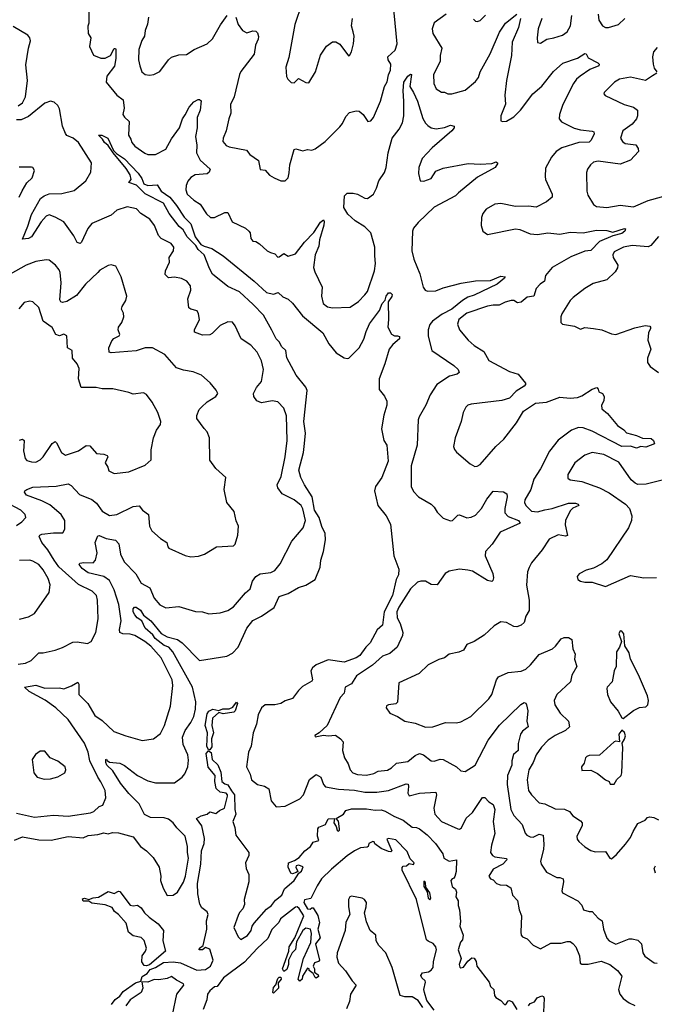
# Model space of a CAD drawing. Extents: x 1690054 to 1842981, y 782881 to 914114.
# Tile 671 of 693: x 1821306 to 1825606, y 882806 to 889477. Entities that reach past the tile are written whole.
import ezdxf

# ---------------------------------------------------------------- set-up
doc = ezdxf.new("R2010")
doc.units = 0

msp = doc.modelspace()

# ---------------------------------------------------------------- linework, layer by layer
at = {"layer": '0CON10XD'}
for points in [[(1821772.3, 889607.7), (1821773.3, 889455), (1821767.3, 889432.7), (1821770.5, 889385), (1821786.7, 889355), (1821779.2, 889295), (1821805, 889236.2), (1821855, 889216.7), (1821885, 889216.4), (1821920.6, 889235), (1821945, 889282), (1821955, 889283.3), (1821957.6, 889277.6), (1821958, 889215), (1821947.8, 889162.2), (1821896.7, 889095), (1821891.1, 889055), (1821965, 888965.6), (1822006.9, 888935), (1822013, 888877), (1822005.4, 888835), (1822015, 888816.9), (1822046.7, 888786.8), (1822042.2, 888695), (1822058.8, 888668.8), (1822065, 888644.2), (1822085, 888620.6), (1822152.8, 888572.8), (1822175, 888564.2), (1822225.8, 888564.2), (1822295, 888600.6), (1822335, 888670), (1822388.2, 888745), (1822409.5, 888805), (1822427.9, 888832.1), (1822455, 888884.2), (1822485, 888921.2), (1822515, 888936.7), (1822525, 888936.7), (1822535, 888927.5), (1822528.6, 888865), (1822509.4, 888815), (1822508.2, 888745), (1822496.2, 888685), (1822506.9, 888626.9), (1822503.2, 888575), (1822529.1, 888525), (1822596.2, 888465), (1822590, 888445), (1822576.1, 888433.9), (1822494.7, 888425.3), (1822465, 888407.5), (1822445, 888382.9), (1822433.3, 888355), (1822431.5, 888325), (1822440.4, 888295), (1822485, 888254.3), (1822528.3, 888228.3), (1822571.6, 888161.6), (1822598.2, 888138.2), (1822625, 888136.1), (1822695, 888170), (1822715, 888172), (1822745, 888108), (1822835, 888064.2), (1822858, 888045), (1822866.4, 888033.6), (1822872, 887995), (1822885, 887976.7), (1822905, 887973.8), (1822929.7, 887959.7), (1822982.1, 887912.1), (1823005, 887900.8), (1823035, 887890.8), (1823055, 887868.8), (1823065, 887870), (1823095, 887894), (1823125, 887874.2), (1823175, 887891.1), (1823235, 887969.1), (1823298.8, 888035), (1823345, 888104.4), (1823365, 888121.2), (1823369.5, 888109.5), (1823366.2, 888085), (1823337.5, 887985), (1823333.2, 887943.2), (1823307.3, 887885), (1823297.3, 887797.3), (1823305, 887769.2), (1823355.7, 887665), (1823351.5, 887605), (1823363.1, 887555), (1823392.6, 887532.6), (1823425, 887524.5), (1823545, 887529.2), (1823601.3, 887568.7), (1823645, 887613.1), (1823661.5, 887635), (1823710.9, 887775), (1823716.7, 887825), (1823712.6, 887877.4)], [(1822770, 889495), (1822785.6, 889445), (1822815, 889404), (1822845, 889389.2), (1822885, 889402.5), (1822905, 889398.6), (1822917.5, 889387.5), (1822922.9, 889362.9), (1822921.8, 889345), (1822904.1, 889305), (1822895, 889244.2), (1822804.6, 889125.4), (1822795.5, 889105), (1822758.5, 888955), (1822735, 888902.5), (1822736.9, 888845), (1822721.9, 888805), (1822705.7, 888725), (1822684.2, 888675), (1822683.2, 888653.2), (1822703.8, 888625), (1822725.6, 888615.6), (1822842.7, 888592.7), (1822865.7, 888565), (1822925, 888523.8), (1822935, 888463.3), (1822968, 888458), (1822997.5, 888425), (1823030, 888405), (1823075, 888386.2), (1823105, 888386.2), (1823124.2, 888405.8), (1823130.6, 888439.4), (1823137.1, 888495), (1823165, 888598.8), (1823178, 888602), (1823225, 888588.6), (1823255, 888597.5), (1823285, 888594), (1823307.6, 888602.4), (1823375, 888652.5), (1823475, 888752), (1823494.2, 888775), (1823515, 888821.2), (1823541.7, 888848.3), (1823585, 888860), (1823605, 888858), (1823633.8, 888835), (1823665, 888787.5), (1823685, 888792.5), (1823703.3, 888815), (1823750, 888925), (1823777.5, 889025), (1823795, 889056.2), (1823805.3, 889104.7), (1823818.8, 889135), (1823820, 889175), (1823802.3, 889205), (1823800.4, 889225), (1823850, 889270), (1823863.1, 889315), (1823836.7, 889595)], [(1823218, 889585), (1823170.8, 889445), (1823129.7, 889220.3), (1823110, 889155), (1823113.6, 889093.6), (1823123.6, 889073.6), (1823145, 889052.5), (1823165, 889050), (1823195, 889080), (1823245, 889052.5), (1823265, 889050), (1823309.2, 889125), (1823345, 889236.7), (1823385, 889297.5), (1823425, 889327.5), (1823447, 889327), (1823475, 889312.5), (1823533.6, 889233.6), (1823540, 889235), (1823555, 889260), (1823568, 889315), (1823571.2, 889365), (1823566, 889396), (1823553.3, 889435), (1823561.2, 889485)], [(1822179.2, 889495), (1822172.8, 889447.2), (1822155.4, 889405), (1822151.1, 889365), (1822133.7, 889336.3), (1822112.9, 889275), (1822110.9, 889205), (1822120, 889165), (1822133.5, 889123.5), (1822155.6, 889105.6), (1822185, 889100.5), (1822214.5, 889105.5), (1822255, 889127.5), (1822313.3, 889205), (1822335, 889222.5), (1822385, 889240), (1822435, 889242), (1822488.8, 889275), (1822575, 889314.2), (1822612.2, 889347.8), (1822666.4, 889443.6), (1822711.9, 889505)], [(1824195.4, 889515), (1824114.7, 889455.3), (1824100.8, 889415), (1824105.8, 889384.2), (1824166.3, 889283.7), (1824156, 889235), (1824155.7, 889195), (1824110.9, 889105), (1824112.5, 889045), (1824128.3, 889008.3), (1824165, 888986.2), (1824185, 888986), (1824205.9, 888975.9), (1824235, 888975.8), (1824325, 888999.2), (1824395, 889059.2), (1824414.4, 889085), (1824427.1, 889125), (1824494.6, 889245), (1824558, 889392), (1824598.1, 889455), (1824675, 889515.7)], [(1824381.2, 889481.2), (1824395, 889466.7), (1824405, 889466.2), (1824425, 889472), (1824462.6, 889507.4)], [(1824844.5, 889485), (1824820, 889415), (1824811.2, 889355), (1824815, 889322.5), (1824835, 889317.5), (1824876.7, 889345), (1824924.4, 889355.6), (1824985, 889372.5), (1825015, 889395.8), (1825037.8, 889435), (1825046.5, 889505)], [(1825226.4, 889515), (1825231.1, 889475), (1825255.4, 889435.4), (1825275, 889425.6), (1825295.5, 889424.5), (1825364, 889445), (1825406.9, 889485)], [(1821295, 888894.4), (1821325, 888914.4), (1821344.6, 888955), (1821357.6, 889065), (1821347.8, 889172.2), (1821364.5, 889285.5), (1821377.8, 889335), (1821373.6, 889355), (1821361.8, 889371.8), (1821262.2, 889432.2)], [(1824698.5, 889485), (1824685.6, 889424.4), (1824643.1, 889325), (1824637.6, 889235), (1824603.7, 889066.3), (1824593.6, 888965), (1824597.1, 888905), (1824566, 888825), (1824565, 888792.5), (1824577, 888787), (1824605, 888788.8), (1824655, 888820), (1824700, 888865), (1824781.9, 888975), (1824843.5, 889026.5), (1824923.8, 889126.2), (1824987, 889183), (1825085, 889216.9), (1825135, 889248.8), (1825145, 889246.7), (1825158.6, 889218.6), (1825224, 889185), (1825232, 889175), (1825230, 889165), (1825170.2, 889139.8), (1825104.4, 889095), (1825078.9, 889075), (1825057.8, 889045), (1824987.1, 888902.9), (1824963.6, 888835), (1824960.6, 888805), (1824976.2, 888785), (1825062.7, 888742.7), (1825105, 888730.7), (1825185, 888722.5), (1825197, 888717), (1825198.1, 888705), (1825179.3, 888660.7), (1825165, 888647.8), (1825095, 888644.2), (1824980.5, 888609.5), (1824940.6, 888585), (1824909.4, 888545), (1824869.7, 888470.3), (1824865.7, 888415), (1824868.6, 888395), (1824912.9, 888295), (1824913.8, 888275), (1824875, 888244), (1824805, 888206.2), (1824753.9, 888213.9), (1824665, 888212), (1824565, 888232), (1824525, 888228), (1824465.8, 888194.2), (1824443.8, 888165), (1824434, 888136), (1824432.3, 888082.3), (1824443.3, 888045), (1824475, 888022), (1824665, 888060), (1824695, 888056.7), (1824765, 888027.5), (1824815, 888022), (1824885, 888034.2), (1824965, 888023.3), (1825035, 888037.7), (1825125, 888032.3), (1825215, 888050.4), (1825285, 888049.5), (1825325, 888038.1), (1825405, 888063.3), (1825410, 888060), (1825407.1, 888045), (1825385, 888027.8), (1825325, 888012.1), (1825235, 887973.4), (1825175, 887913.8), (1825135, 887910), (1825040.5, 887869.5), (1824915, 887797.8), (1824868.2, 887745), (1824862.5, 887705), (1824833.3, 887685), (1824806.2, 887655), (1824789.2, 887605), (1824743.6, 887596.4), (1824705, 887564), (1824679.3, 887559.3), (1824653.6, 887573.6), (1824635, 887574.6), (1824596, 887564), (1824555, 887543.6), (1824515, 887543.6), (1824475, 887535.4), (1824335, 887488.2), (1824282.1, 887445), (1824273.3, 887415), (1824285.6, 887375), (1824345, 887305.8), (1824385, 887270), (1824450, 887230), (1824485, 887167.5), (1824625, 887094.2), (1824684.4, 887074.4), (1824733.8, 887015), (1824733.3, 887005), (1824723.8, 886995), (1824669.7, 886960.3), (1824625, 886914), (1824572.1, 886897.9), (1824365, 886872), (1824343.3, 886865), (1824328.3, 886851.7), (1824310, 886815), (1824298, 886755), (1824256, 886645), (1824246.2, 886585), (1824251.2, 886565), (1824265, 886546.7), (1824357.7, 886467.7), (1824389.3, 886449.3), (1824405, 886451.2), (1824425, 886463.8), (1824532, 886585), (1824587.5, 886635), (1824671.5, 886745), (1824720, 886825), (1824800.3, 886879.7), (1824875, 886885.7), (1824965, 886918.6), (1825035, 886912.7), (1825085, 886917.5), (1825115, 886928.2), (1825185, 886974.4), (1825215.6, 886985.6), (1825226.2, 886975), (1825230, 886955), (1825255, 886943.8), (1825265.8, 886925), (1825263.3, 886895), (1825249.2, 886865), (1825250.3, 886840.3), (1825288, 886808), (1825357.5, 886727.5), (1825399.1, 886699.1), (1825417.5, 886677.5), (1825485, 886660), (1825525, 886642.5), (1825585, 886639.5), (1825601.1, 886625), (1825607.1, 886602.9), (1825549.6, 886580.4), (1825515, 886584.5), (1825485, 886574.4), (1825445, 886588.2), (1825385, 886584.3), (1825185, 886690), (1825125, 886710.8), (1825092.5, 886715), (1825045, 886697.1), (1824955, 886628.6), (1824895, 886554.3), (1824833.8, 886435), (1824789.6, 886365), (1824770, 886295), (1824729.1, 886225), (1824727.5, 886205), (1824734.4, 886185), (1824775, 886147.1), (1824815, 886141.8), (1824864.8, 886155.2), (1824915, 886164.8), (1825025, 886201.4), (1825072.5, 886202.5), (1825091.2, 886195), (1825093.8, 886185), (1825055, 886167.1), (1825035, 886149.1), (1825004, 886085), (1825002.2, 886055), (1825017.1, 885982.9), (1825005, 885978.9), (1824955, 885986.2), (1824892.6, 885957.4), (1824846, 885885), (1824773.4, 885796.6), (1824757.1, 885765), (1824745.7, 885735), (1824739.2, 885645), (1824758.9, 885545), (1824759.1, 885475), (1824736, 885435), (1824725, 885392.5), (1824705, 885373.8), (1824675, 885364), (1824655, 885366.7), (1824605, 885393.8), (1824565, 885396.7), (1824520.8, 885369.2), (1824454, 885306), (1824385.6, 885264.4), (1824335.9, 885244.1), (1824312, 885205), (1824281.7, 885191.7), (1824215, 885178.8), (1824185, 885153.8), (1824145, 885142.2), (1824073.8, 885105), (1824013.4, 885046.6), (1823875.7, 884984.3), (1823865, 884852.5), (1823855, 884841.2), (1823804.1, 884835.9), (1823792, 884828), (1823790, 884815), (1823815, 884778.8), (1823865, 884755.8), (1823915, 884723.8), (1823985, 884711.2), (1824055, 884682.9), (1824105, 884685.7), (1824190, 884715), (1824265, 884712.9), (1824295, 884720.8), (1824363.1, 884756.9), (1824485, 884875.6), (1824505.5, 884905), (1824537.8, 885005), (1824550, 885025), (1824615, 885053.3), (1824705, 885061.9), (1824735, 885077.1), (1824767.1, 885105), (1824825.8, 885175), (1824915.2, 885214.8), (1824936.8, 885233.2), (1824975, 885282.9), (1824995, 885291.4), (1825025, 885291.4), (1825046.8, 885276.8), (1825052.9, 885215), (1825069.1, 885179.1), (1825065.5, 885145), (1825081.5, 885095), (1825047.5, 885035), (1825038.9, 884991.1), (1824944.7, 884905.3), (1824927.5, 884865), (1824931.1, 884835), (1824967.8, 884777.8), (1825025.7, 884725), (1825032, 884685), (1825005, 884660), (1824935, 884627.7), (1824886.7, 884595), (1824842.1, 884547.9), (1824805, 884496), (1824785.4, 884445), (1824755.5, 884395), (1824743.8, 884326.2), (1824753.8, 884255), (1824772.9, 884225), (1824825, 884170), (1824865, 884163.1), (1824935, 884131.2), (1824997, 884127), (1825031.9, 884111.9), (1825055, 884082), (1825105, 884049.2), (1825116.9, 884035), (1825116.4, 884015), (1825081.9, 883945), (1825083.3, 883925), (1825095, 883908), (1825135, 883872.5), (1825175, 883847.5), (1825205, 883839.2), (1825275, 883840), (1825305, 883796.7), (1825315, 883791.2), (1825349.8, 883820.2), (1825410.3, 883889.7), (1825444.6, 883935.4), (1825462.4, 883977.6), (1825495, 884030), (1825545, 884054), (1825559.4, 884070.6), (1825575, 884076.7), (1825602.4, 884072.4), (1825635, 884056.2)], [(1825625, 889288.9), (1825601.3, 889258.7), (1825594.4, 889225), (1825599.1, 889175), (1825605, 889148.8), (1825624, 889125)], [(1823712.6, 887877.4), (1823712.7, 887935), (1823684.2, 888034.2), (1823645, 888073.8), (1823578.9, 888115), (1823529.3, 888159.3), (1823502.9, 888205), (1823505.8, 888284.2), (1823525, 888301.2), (1823565, 888303.1), (1823595, 888295.4), (1823645, 888269.1), (1823663.3, 888266.7), (1823703.3, 888295), (1823724.6, 888335), (1823739.6, 888385), (1823778.3, 888441.7), (1823789.1, 888475), (1823802.2, 888575), (1823829, 888675), (1823877.3, 888735), (1823900.8, 888779.1), (1823908.1, 888825), (1823909.5, 888925), (1823903.3, 888995), (1823908.6, 889055), (1823935, 889093.8), (1823955, 889107.5), (1823960, 889105), (1823949.2, 889025), (1823974.5, 888985), (1824000.9, 888925), (1824038.3, 888808.3), (1824055.5, 888775.5), (1824071.4, 888761.4), (1824095, 888745.6), (1824126.8, 888736.8), (1824185, 888747.5), (1824225, 888762.5), (1824250, 888755), (1824250, 888745), (1824235, 888724), (1824100.5, 888609.5), (1824032.7, 888537.3), (1824010.9, 888475), (1824007.8, 888435), (1824020, 888385), (1824045, 888382.5), (1824095, 888401.5), (1824125, 888450), (1824175, 888471.2), (1824345, 888503.1), (1824425, 888499.2), (1824505, 888503.8), (1824535, 888513.3), (1824546, 888506), (1824528.6, 888475), (1824408.6, 888411.4), (1824279.5, 888305), (1824258.6, 888285), (1824115, 888208.2), (1824005, 888102.5), (1823975, 888064), (1823967.5, 888045), (1823962.3, 887912.3), (1823976.9, 887855), (1824017.3, 887755), (1824039.2, 887665), (1824054.4, 887644.4), (1824068.9, 887638.9), (1824125, 887639.4), (1824175, 887661.1), (1824297.9, 887692.1), (1824395, 887708.8), (1824495, 887711.1), (1824565, 887739.1), (1824595.5, 887735.5), (1824590.8, 887725), (1824540.6, 887685), (1824385, 887610), (1824342.2, 887597.8), (1824305.7, 887574.3), (1824235, 887516.8), (1824169, 887481), (1824102.5, 887435), (1824085, 887413.1), (1824072.8, 887375), (1824073.8, 887333.8), (1824098, 887235), (1824247.5, 887135), (1824276.9, 887106.9), (1824284.2, 887085.8), (1824270, 887075), (1824218.5, 887061.5), (1824132.2, 887005), (1824086.7, 886935), (1824058.5, 886865), (1824012.6, 886787.4), (1824005.7, 886765), (1824000, 886595), (1823959.5, 886455), (1823957.8, 886315), (1823975, 886280), (1824008.6, 886245), (1824095, 886193.5), (1824113.9, 886175), (1824135, 886139.4), (1824175, 886100), (1824225, 886081.1), (1824238, 886085), (1824275, 886120), (1824285, 886121.4), (1824335, 886101.9), (1824365, 886105.6), (1824395, 886120), (1824435, 886164.5), (1824471, 886229), (1824515, 886282.6), (1824585, 886277.3), (1824605.9, 886265), (1824609.3, 886245), (1824592.1, 886165), (1824593.4, 886135), (1824615, 886110.6), (1824685.6, 886085), (1824697.1, 886065), (1824560.5, 886005), (1824506.8, 885923.2), (1824463.1, 885875), (1824459.6, 885845), (1824512.2, 885725), (1824517.1, 885695), (1824512.7, 885677.3), (1824505, 885670), (1824475, 885676.9), (1824375, 885739.6), (1824342, 885748), (1824285, 885753.6), (1824215, 885739.6), (1824189.4, 885725), (1824135, 885648.8), (1824095, 885651.4), (1824055, 885671.9), (1824025, 885673.3), (1824002, 885665), (1823955, 885621.4), (1823875, 885497.5), (1823861.8, 885465), (1823864.6, 885425), (1823884.5, 885385), (1823902.2, 885325), (1823900.5, 885305), (1823862.9, 885225), (1823815, 885182.9), (1823765, 885165.7), (1823695.8, 885104.3), (1823588.4, 885031.6), (1823555, 884977.5), (1823511.2, 884955), (1823504.3, 884915), (1823477.5, 884885), (1823388.8, 884695), (1823334.1, 884645.9), (1823305, 884627.5), (1823307.5, 884617.5), (1823365, 884630), (1823395, 884624), (1823445, 884628.6), (1823480.6, 884605), (1823496.9, 884585), (1823493.6, 884525), (1823507.5, 884475), (1823531.9, 884435), (1823544.4, 884395), (1823564.2, 884375), (1823595, 884363.8), (1823655, 884357.3), (1823705, 884369.6), (1823735, 884384.6), (1823797.3, 884392.7), (1823825, 884407.5), (1823859.5, 884440.5), (1823935, 884451.1), (1823985, 884492.3), (1824015, 884506.2), (1824042.5, 884495), (1824095, 884454.4), (1824115, 884453.3), (1824155, 884467.5), (1824175, 884464.5), (1824265, 884415.7), (1824295, 884388.6), (1824325, 884383.1), (1824393.1, 884425), (1824480.9, 884595), (1824557.5, 884697.5), (1824702.4, 884837.6), (1824725, 884850), (1824735, 884846.2), (1824740.8, 884835), (1824748.1, 884795), (1824742.5, 884725), (1824751.2, 884685), (1824712.7, 884657.3), (1824698.5, 884635), (1824683.6, 884573.6), (1824684.3, 884525), (1824651.8, 884498.2), (1824640.9, 884455), (1824641.5, 884425), (1824611, 884355), (1824608, 884295), (1824634.2, 884125), (1824655, 884085.6), (1824711.1, 884025), (1824731.9, 883965), (1824742.2, 883952.2), (1824765, 883940), (1824785, 883937.5), (1824825, 883957.5), (1824852.5, 883952.5), (1824858.3, 883891.7), (1824855.7, 883855), (1824833.8, 883775), (1824838.8, 883755), (1824875, 883700), (1824945, 883666), (1824965, 883665.7), (1824988.6, 883655), (1824991.5, 883635), (1824978.6, 883575), (1824985, 883561.2), (1825087.5, 883507.5), (1825115, 883477.5), (1825126.1, 883446.1), (1825164.1, 883434.1), (1825185.6, 883435.6), (1825225, 883388.8), (1825252.1, 883372.1), (1825261.1, 883315), (1825284.6, 883254.6), (1825300.8, 883235), (1825345, 883213.5), (1825435, 883248.5), (1825455, 883250), (1825495, 883239.4), (1825519.4, 883215), (1825529.2, 883155), (1825540.9, 883130.9), (1825605, 883086.7), (1825625, 883083.3)], [(1825624.2, 889115), (1825593.7, 889096.3), (1825545.6, 889064.4), (1825445, 889087.1), (1825371.2, 889075), (1825335.8, 889055), (1825266.7, 888985), (1825263.3, 888975), (1825273.9, 888963.9), (1825402.2, 888902.2), (1825465, 888885.5), (1825492.5, 888865), (1825492.2, 888825), (1825484.6, 888805.4), (1825455, 888770), (1825393.3, 888725), (1825377.8, 888675), (1825391.7, 888651.7), (1825409.2, 888639.2), (1825480.6, 888630.6), (1825497.8, 888605), (1825498.9, 888585), (1825443.8, 888526.2), (1825375, 888497.9), (1825225, 888518.8), (1825195, 888513.1), (1825174.2, 888495), (1825153.8, 888465), (1825147.5, 888442.5), (1825148.2, 888315), (1825155, 888288.8), (1825194, 888225), (1825215, 888211.4), (1825285, 888204.6), (1825375, 888221.1), (1825465, 888210), (1825565, 888252.8), (1825785, 888312.9)], [(1821285, 884100.6), (1821405, 884074.5), (1821535, 884088.2), (1821635, 884081.2), (1821785, 884102.9), (1821808.2, 884111.8), (1821845, 884147.1), (1821868, 884155), (1821890, 884205), (1821885.5, 884255), (1821855, 884314.2), (1821834.1, 884344.1), (1821781.3, 884455), (1821769, 884515), (1821745, 884574.6), (1821635, 884734.4), (1821550, 884815), (1821477.2, 884867.2), (1821368.8, 884925), (1821337.5, 884955), (1821415, 884969.2), (1821475, 884948.1), (1821575, 884949.1), (1821605, 884943.1), (1821656.8, 884963.2), (1821699.1, 884989.1), (1821705.4, 884975.4), (1821705.5, 884905), (1821767.5, 884845), (1821815, 884761.9), (1821865, 884727.8), (1821943.8, 884655), (1822024.5, 884624.5), (1822135, 884594.3), (1822212.5, 884605), (1822259.4, 884640.6), (1822287.1, 884695), (1822327.1, 884825), (1822342.9, 884965), (1822339.6, 885005), (1822264.2, 885154.2), (1822195, 885231.3), (1822154.5, 885265), (1822085, 885305.4), (1822055, 885313.9), (1822005, 885316.7), (1821983.6, 885325), (1821980.9, 885345), (1821992.5, 885405), (1821977.6, 885515), (1821946.1, 885615), (1821915, 885676.7), (1821875, 885705.2), (1821769.4, 885729.4), (1821729, 885759), (1821709.4, 885785), (1821712.5, 885795), (1821739.6, 885800.4), (1821802.6, 885797.4), (1821820.4, 885815), (1821831.2, 885865), (1821818.1, 885935), (1821835, 885979.1), (1821845, 885982.9), (1821892.4, 885962.4), (1821955, 885950), (1821976.6, 885926.6), (1821988.9, 885855), (1822013.7, 885803.7), (1822092.1, 885722.1), (1822129.4, 885659.4), (1822187, 885627), (1822217.6, 885557.6), (1822255, 885512.9), (1822295, 885492.9), (1822385, 885500.8), (1822497.7, 885467.7), (1822545, 885464), (1822587.7, 885452.3), (1822665, 885457.5), (1822715, 885474.3), (1822755, 885498.2), (1822835, 885592.9), (1822868.2, 885621.8), (1822883.9, 885673.9), (1822906, 885705), (1822935, 885723.1), (1823007.4, 885732.6), (1823034.2, 885745.8), (1823070.3, 885789.7), (1823148.8, 885945), (1823227.5, 886035), (1823241.5, 886085), (1823225, 886163.8), (1823212.2, 886185), (1823165, 886224), (1823083.3, 886265), (1823053.8, 886305), (1823051.2, 886325), (1823077.1, 886382.9), (1823105.4, 886515), (1823117.1, 886625), (1823113.6, 886793.6), (1823095.7, 886845.7), (1823055, 886888), (1823015.6, 886895.6), (1822945, 886881.6), (1822913.3, 886895), (1822892.2, 886925), (1822890, 886945), (1822911.2, 886985), (1822944.8, 887025.2), (1822957.1, 887107.1), (1822944.5, 887165), (1822914.6, 887224.6), (1822873, 887273), (1822805.4, 887315.4), (1822765, 887403.8), (1822747.2, 887427.2), (1822715, 887429.4), (1822663.6, 887406.4), (1822609.7, 887350.3), (1822595, 887342.9), (1822545, 887339.5), (1822490.8, 887360.8), (1822491.2, 887375), (1822523.8, 887445), (1822518, 887485), (1822508.8, 887505), (1822465, 887516), (1822452.5, 887525), (1822445.5, 887585), (1822465.7, 887645), (1822464.2, 887675), (1822438, 887705), (1822403.1, 887723.1), (1822355, 887733.1), (1822315, 887727.5), (1822291.1, 887751.1), (1822292.7, 887775), (1822321.1, 887835), (1822317.5, 887865), (1822347.7, 887912.3), (1822350.4, 887935), (1822331.9, 887961.9), (1822265, 887995.8), (1822245.4, 888015.4), (1822218.1, 888081.9), (1822186.5, 888125), (1822127.5, 888165), (1822096.9, 888196.9), (1822035, 888210), (1821965, 888187.9), (1821925, 888151.8), (1821795, 888096.4), (1821766.5, 888063.5), (1821725, 887970), (1821715, 887960), (1821695, 887968.6), (1821673.6, 888013.6), (1821605, 888107.5), (1821545, 888140.4), (1821505, 888154.5), (1821485, 888146.5), (1821452.2, 888107.8), (1821385, 888006), (1821365, 887993.8), (1821325, 887990), (1821361.6, 888078.4), (1821385, 888156.9), (1821446.4, 888265), (1821472.2, 888285), (1821505, 888297.4), (1821590.9, 888299.1), (1821675, 888319.5), (1821754.3, 888385), (1821787.5, 888445), (1821793.2, 888506.8), (1821705, 888645.5), (1821668.9, 888675), (1821625, 888693.8), (1821615, 888706.9), (1821595.3, 888755), (1821575, 888872.9), (1821563.3, 888895), (1821538.7, 888918.7), (1821515, 888925.8), (1821475, 888910.8), (1821365, 888820.4), (1821315, 888799.2), (1821285, 888798)], [(1823346.2, 885815), (1823365.4, 885875), (1823376.9, 885953.1), (1823375.7, 885995), (1823352.4, 886042.4), (1823335.1, 886105.1), (1823303.2, 886155), (1823287.1, 886245), (1823235.6, 886325), (1823211.6, 886375), (1823197.7, 886425), (1823229.4, 886545), (1823236.4, 886605), (1823241.9, 886675), (1823231.2, 886755), (1823254, 886965), (1823245, 886987.8), (1823178.9, 887068.9), (1823115, 887186.2), (1823108.8, 887235), (1823081.7, 887261.7), (1823064.5, 887294.5), (1823044.4, 887315), (1823013.8, 887373.8), (1822957.9, 887475), (1822888.5, 887548.5), (1822795, 887634.3), (1822715, 887668.6), (1822612.9, 887752.9), (1822591, 887791), (1822555.5, 887885), (1822515, 887920.6), (1822498.2, 887948.2), (1822441.2, 888005), (1822413.9, 888053.9), (1822387.2, 888077.2), (1822317.5, 888165), (1822280, 888235), (1822155, 888297.1), (1822096.1, 888356.1), (1822044.1, 888374.1), (1822060.8, 888395), (1822055.3, 888425.3), (1822028.1, 888468.1), (1821938, 888575), (1821905.8, 888625.8), (1821880.8, 888645), (1821867.9, 888667.9), (1821840, 888695), (1821862.5, 888695), (1821904, 888675), (1821941.4, 888591.4), (1821961.2, 888571.2), (1822016.4, 888535), (1822107.8, 888437.8), (1822132.2, 888402.2), (1822148, 888365), (1822175, 888352.9), (1822237.4, 888357.4), (1822264.4, 888315), (1822323.4, 888275), (1822369, 888219), (1822419.1, 888139.1), (1822464.8, 888094.8), (1822494.3, 888005), (1822533.8, 887953.8), (1822555, 887941.8), (1822608, 887928), (1822685, 887877.1), (1822895.3, 887705.3), (1822978.5, 887628.5), (1823025, 887617.3), (1823058.1, 887628.1), (1823089.5, 887599.5), (1823125, 887584), (1823155, 887556), (1823221, 887471), (1823360, 887355), (1823401.1, 887281.1), (1823449.1, 887219.1), (1823505, 887185.4), (1823525, 887180.8), (1823535, 887184.6), (1823606.5, 887253.5), (1823638.4, 887311.6), (1823652.8, 887365), (1823675, 887415.8), (1823742.8, 887507.2), (1823760.9, 887555), (1823783.2, 887576.8), (1823788.9, 887605), (1823805, 887625.8), (1823817.5, 887627.5), (1823829.2, 887615), (1823827.4, 887602.6), (1823803.3, 887565), (1823805.7, 887445), (1823800, 887395), (1823826.1, 887346.1), (1823845, 887336.2), (1823865, 887336), (1823880, 887330), (1823880, 887315), (1823833.4, 887276.6), (1823808.8, 887245), (1823780, 887145), (1823740.8, 887045), (1823741.2, 886971.2), (1823777.3, 886927.3), (1823793.6, 886893.6), (1823792.5, 886865), (1823772.4, 886797.6), (1823758, 886705), (1823774.2, 886625), (1823793.8, 886595), (1823802.5, 886485), (1823760.5, 886375), (1823716.7, 886315), (1823710.6, 886285), (1823733.3, 886185), (1823790, 886115), (1823819.1, 886059.1), (1823841.5, 885845), (1823875.2, 885754.8), (1823873.2, 885716.8), (1823856.6, 885683.4), (1823832.7, 885575), (1823776.6, 885465), (1823765, 885374.4), (1823728, 885342), (1823681.5, 885255), (1823651.5, 885225), (1823610.9, 885169.1), (1823586.7, 885153.3), (1823505, 885124.7), (1823395, 885140), (1823313.8, 885105), (1823290, 885085), (1823278.5, 885065), (1823290.6, 885005), (1823285.8, 884995), (1823221.5, 884958.5), (1823195, 884932.9), (1823155, 884877.1), (1823105, 884860.9), (1823075, 884843.6), (1823035, 884833.8), (1822970, 884835), (1822945, 884815.6), (1822922, 884768), (1822910.5, 884705), (1822888.3, 884645), (1822874.3, 884555.7), (1822856.7, 884513.3), (1822843.1, 884415), (1822868.5, 884365), (1822877.3, 884327.3), (1822916.2, 884295), (1822965, 884284.3), (1822994.2, 884265), (1823009.4, 884185), (1823042.7, 884142.7), (1823105, 884147.7), (1823205, 884198.6), (1823228.6, 884225), (1823270.5, 884329.5), (1823315, 884361.9), (1823346.7, 884345), (1823364.6, 884295), (1823378.8, 884278.8), (1823465, 884263.5), (1823575, 884256.8), (1823645, 884243.9), (1823725, 884243.6), (1823805, 884255.3), (1823925, 884300), (1823937.4, 884297.4), (1823940.6, 884280.6), (1823935.6, 884235.6), (1823945, 884219.2), (1824015, 884236.9), (1824125, 884244), (1824130.5, 884225), (1824111.1, 884135), (1824119.1, 884095), (1824164.2, 884045), (1824275, 883994.2), (1824287, 883993), (1824299.3, 884000.7), (1824332, 884068), (1824374.4, 884105), (1824442.8, 884207.2), (1824457.9, 884207.9), (1824485, 884176.7), (1824515, 884158.8), (1824525.4, 884125.4), (1824513.4, 884045), (1824526.4, 883963.6), (1824501.8, 883885), (1824496.4, 883835), (1824509.1, 883815), (1824525, 883805.3), (1824604.2, 883794.2), (1824607.8, 883785), (1824578.6, 883755), (1824515, 883721.2), (1824484.3, 883675), (1824495, 883656.2), (1824515, 883648), (1824536.2, 883625), (1824562.5, 883615), (1824605, 883613.8), (1824633.3, 883595), (1824646, 883545), (1824678.8, 883508.8), (1824690.8, 883445), (1824705.7, 883405), (1824701.2, 883295), (1824703.8, 883275), (1824712.7, 883262.7), (1824745, 883250), (1824785.9, 883205.9), (1824835, 883181.4), (1824905, 883219.5), (1824975, 883219.2), (1825015, 883232.1), (1825035, 883230.5), (1825055, 883217.5), (1825073.3, 883195), (1825098.4, 883135), (1825104.4, 883085), (1825115, 883077.5), (1825157.6, 883077.6), (1825245, 883097.2), (1825304.3, 883075), (1825355.8, 883035), (1825385.5, 882995.5), (1825364.5, 882905), (1825373.1, 882875), (1825395.5, 882845.5), (1825435, 882815.6), (1825475, 882797.1)], [(1821303.1, 888275), (1821321.9, 888318.1), (1821355, 888371.4), (1821390.8, 888405), (1821406, 888455), (1821395.7, 888475.7), (1821385, 888478.8), (1821302.7, 888477.3)], [(1825635, 888007.3), (1825582.5, 887947.5), (1825565, 887937.5), (1825457, 887947), (1825398, 887935), (1825334.4, 887905), (1825324.4, 887885), (1825327.5, 887865), (1825358.6, 887815), (1825357.1, 887795), (1825341.4, 887768.6), (1825284.4, 887715.6), (1825190.7, 887689.3), (1825135, 887656.2), (1825056.2, 887595), (1825035.9, 887574.1), (1824980, 887485), (1824973, 887463), (1824972.5, 887425), (1824984, 887414), (1825065, 887401.4), (1825105, 887380), (1825135, 887392.5), (1825195, 887386), (1825250, 887375), (1825315, 887348.8), (1825345, 887344), (1825475, 887390), (1825545, 887404.2), (1825575, 887401.2), (1825581.2, 887395), (1825580, 887385), (1825565.8, 887355), (1825562.9, 887305), (1825582.5, 887245), (1825561.1, 887185), (1825558.9, 887155), (1825577.6, 887127.6), (1825635, 887085.7)], [(1822138, 886155), (1822177.5, 886125), (1822186, 886045), (1822202, 886015), (1822260.9, 885960.9), (1822303.3, 885935), (1822308.8, 885905), (1822317, 885897), (1822427, 885847), (1822465, 885838.6), (1822517.9, 885842.1), (1822557.5, 885855), (1822640, 885905), (1822755, 885912.2), (1822766.9, 885923.1), (1822784.2, 885985), (1822789.2, 886045), (1822771.7, 886081.7), (1822758, 886145), (1822710, 886205), (1822692, 886295), (1822703.3, 886375), (1822635, 886436.7), (1822595, 886493.3), (1822591.4, 886645), (1822577.1, 886685), (1822555, 886706.5), (1822506.2, 886775), (1822505.4, 886795), (1822521.8, 886835), (1822537, 886853), (1822575, 886887.5), (1822633.8, 886925), (1822648.8, 886945), (1822637.3, 886967.3), (1822595.7, 887015.7), (1822538.7, 887068.7), (1822481.3, 887091.3), (1822415, 887102.9), (1822368.7, 887118.7), (1822289.3, 887209.3), (1822205, 887254.4), (1822155, 887253.3), (1822095, 887233.2), (1821925, 887221.1), (1821912.9, 887225), (1821909.5, 887255), (1821928.9, 887301.1), (1821942.7, 887317.3), (1821978.8, 887335), (1821983.8, 887345), (1821972.5, 887375), (1821975.9, 887394.1), (1821998.8, 887425), (1822011.2, 887465), (1822008.8, 887488.8), (1821995.9, 887515.9), (1822000.9, 887535), (1822025.8, 887575.8), (1822031.2, 887605), (1821994.2, 887735), (1821957.1, 887807.1), (1821925, 887816), (1821905, 887812), (1821849.7, 887780.3), (1821835, 887763.8), (1821751.4, 887685), (1821690.4, 887609.6), (1821625, 887567.1), (1821595, 887562), (1821585, 887566.2), (1821578.6, 887578.6), (1821587.3, 887695), (1821579.7, 887765), (1821572.6, 887782.6), (1821548.1, 887815), (1821505, 887846.9), (1821485, 887849.5), (1821415, 887837.9), (1821348.8, 887815), (1821185, 887722.1)], [(1821305, 886628.6), (1821325, 886636), (1821336, 886625), (1821334.5, 886585.5), (1821331.9, 886555), (1821342.5, 886505), (1821355, 886490.8), (1821385, 886481.4), (1821415, 886479.2), (1821445, 886494.4), (1821465.3, 886514.7), (1821525.3, 886604.7), (1821545, 886618.6), (1821555, 886610.8), (1821589.2, 886545), (1821615, 886527.5), (1821705, 886556.7), (1821755, 886591.1), (1821780.2, 886590.2), (1821827, 886537), (1821875, 886534.4), (1821898.8, 886525), (1821903.8, 886515), (1821884.2, 886474.2), (1821903.8, 886445), (1821910.7, 886420.7), (1821945, 886402.5), (1822045, 886414.5), (1822155, 886459.4), (1822196.9, 886495), (1822196.4, 886563.6), (1822211.9, 886645), (1822232.9, 886695), (1822260, 886735), (1822262.5, 886755), (1822241.4, 886815), (1822202.9, 886885), (1822165, 886938.8), (1822145, 886948.8), (1822075, 886939.2), (1822045, 886952), (1821936.1, 886976.1), (1821865, 886976.7), (1821824.5, 886985.5), (1821722.5, 886985), (1821704.5, 887045), (1821709.2, 887115), (1821695.4, 887145.4), (1821664.4, 887185), (1821661.2, 887235), (1821630, 887255), (1821626, 887335), (1821605, 887347.5), (1821575, 887336), (1821550.8, 887345), (1821525, 887391.4), (1821465.5, 887435), (1821435, 887526.7), (1821395.8, 887565.8), (1821375, 887571.2), (1821335, 887561.2), (1821300.7, 887519.3)], [(1825705, 886368.9), (1825550.5, 886329.5), (1825495, 886328.5), (1825476.2, 886336.2), (1825449.8, 886359.8), (1825365, 886479.1), (1825265, 886531.8), (1825185, 886545.6), (1825135, 886525.6), (1825067.5, 886475), (1825020, 886395), (1825021.2, 886371.2), (1825035, 886358.8), (1825115, 886347.8), (1825235, 886305.6), (1825301.1, 886271.1), (1825412, 886195), (1825437.1, 886165), (1825452.9, 886115), (1825450.6, 886085), (1825430.6, 886035), (1825285, 885817.5), (1825249.7, 885790.3), (1825195, 885760.8), (1825145, 885747.5), (1825097.7, 885722.3), (1825083.8, 885705), (1825087.5, 885685), (1825105, 885673.3), (1825136.1, 885666.1), (1825185, 885666.2), (1825275, 885636.7), (1825445, 885712), (1825535, 885696), (1825621.2, 885698.8)], [(1821295, 885109.4), (1821345, 885117.1), (1821382.5, 885135), (1821435, 885187.8), (1821465, 885187.5), (1821545, 885204.2), (1821596.8, 885223.2), (1821665, 885259.4), (1821695, 885261.1), (1821765, 885250.8), (1821790, 885265), (1821820.9, 885325), (1821837.4, 885417.4), (1821833.5, 885545), (1821825, 885576.2), (1821797.5, 885605), (1821705, 885649.2), (1821571.1, 885771.1), (1821539.5, 885815), (1821495.4, 885885.4), (1821455.3, 885935), (1821437.1, 885975), (1821441.2, 885985), (1821455, 885990.4), (1821535, 886000.4), (1821599.1, 886000.9), (1821611.1, 886025), (1821612.3, 886085), (1821587.2, 886125), (1821510.4, 886190.4), (1821455, 886218.2), (1821352, 886255), (1821338.8, 886275), (1821340, 886285), (1821353.3, 886295), (1821395, 886310.6), (1821552.9, 886317.1), (1821635, 886332.5), (1821655, 886320.8), (1821711.1, 886261.1), (1821795, 886226.9), (1821825, 886201.1), (1821865, 886146.7), (1821915, 886116.9), (1821965, 886123.5), (1822075, 886177.7), (1822115, 886183.8), (1822138, 886155)], [(1821285, 886050), (1821320.8, 886075), (1821346.2, 886105), (1821342.5, 886125), (1821314.4, 886155), (1821201.7, 886211.7)], [(1821271.1, 883918.9), (1821325, 883940.4), (1821435, 883920.4), (1821518, 883918), (1821635, 883942.8), (1821735, 883933.3), (1821770, 883950), (1821835, 883955.8), (1821875, 883967.3), (1821905, 883960.8), (1821935, 883970), (1821975, 883967.5), (1822075, 883939.4), (1822125.4, 883875), (1822165.8, 883845.8), (1822209.9, 883799.9), (1822251.5, 883735), (1822262.2, 883675), (1822259.6, 883645), (1822277, 883593), (1822305, 883544), (1822345, 883545.7), (1822375, 883565.7), (1822416.4, 883633.6), (1822430.3, 883675), (1822450.5, 883795), (1822442.4, 883835), (1822442.3, 883875), (1822427.3, 883945), (1822370.9, 884000.9), (1822345, 884035.4), (1822315, 884060.4), (1822285, 884068.9), (1822191.8, 884071.8), (1822151.6, 884091.6), (1822115, 884164.6), (1822045, 884233.2), (1821988.8, 884305), (1821937.2, 884387.2), (1821896.2, 884425), (1821890, 884445), (1821890, 884465), (1821895, 884466.2), (1821897.5, 884457.5), (1821915, 884446.2), (1821985, 884440.5), (1822015, 884424.6), (1822105, 884357.1), (1822175, 884320), (1822225.5, 884305.5), (1822355, 884307.1), (1822405.8, 884345), (1822423.6, 884366.4), (1822445.8, 884415), (1822450.3, 884460.3), (1822444.4, 884495), (1822413.1, 884565), (1822409.5, 884615), (1822428, 884662), (1822465.9, 884715), (1822486.1, 884755), (1822497.6, 884805), (1822498.6, 884855), (1822477.4, 884955), (1822344.4, 885195), (1822315.3, 885225), (1822285, 885237.1), (1822224.8, 885284.8), (1822208.3, 885308.3), (1822156.9, 885355), (1822133.3, 885403.3), (1822102.2, 885425), (1822085, 885445.8), (1822074.2, 885465), (1822073.8, 885485), (1822084.3, 885495.7), (1822094.1, 885495.9), (1822125, 885476.4), (1822145, 885442.5), (1822195, 885403.9), (1822265, 885318.9), (1822305, 885295.3), (1822375, 885276.8), (1822405.8, 885255.8), (1822525, 885134.6), (1822710, 885165), (1822747.3, 885185), (1822786.7, 885225), (1822845.2, 885354.8), (1822885, 885405.5), (1822944.8, 885435.2), (1823030, 885495), (1823065, 885570), (1823125, 885590), (1823195, 885629.1), (1823245.3, 885644.7), (1823307.1, 885685), (1823341.2, 885768.8), (1823346.2, 885815)], [(1821305, 885415.6), (1821365, 885431.4), (1821406.2, 885453.8), (1821505.8, 885595), (1821511.2, 885648.8), (1821498.3, 885691.7), (1821465, 885749.2), (1821435.7, 885785), (1821395, 885809.2), (1821375, 885815.6), (1821305, 885813.1)], [(1825395, 884742.5), (1825464.5, 884795.5), (1825505, 884816), (1825548.8, 884821.2), (1825561.2, 884835), (1825565.8, 884865), (1825559.2, 884895), (1825498.5, 885038.5), (1825445, 885144), (1825435, 885187.1), (1825406.1, 885235), (1825398.9, 885315), (1825385, 885333.8), (1825375, 885336.2), (1825366, 885315), (1825384, 885265), (1825369.4, 885225), (1825350, 885195), (1825348, 885095), (1825334.2, 885064.2), (1825320, 884990), (1825286, 884955), (1825284.3, 884945), (1825289.2, 884905), (1825308.8, 884855), (1825361.7, 884791.7), (1825385, 884747.5), (1825395, 884742.5)], [(1822595, 884530), (1822585, 884530), (1822573.6, 884555), (1822578.5, 884645), (1822563.6, 884695), (1822575.3, 884775), (1822588, 884792), (1822615, 884806.5), (1822655, 884797.5), (1822683, 884807), (1822725, 884807.3), (1822750.4, 884819.6), (1822775, 884853.8), (1822780.8, 884845), (1822765.4, 884795), (1822755.7, 884784.3), (1822684.6, 884774.6), (1822655, 884782.5), (1822611.5, 884745), (1822608, 884695), (1822619.5, 884645), (1822605.9, 884605), (1822608.7, 884551.3), (1822595, 884530)], [(1825335, 884297.5), (1825352, 884328), (1825381.2, 884355), (1825385.8, 884375), (1825393.8, 884545), (1825387.5, 884575), (1825405, 884602.5), (1825411.2, 884625), (1825405, 884646.7), (1825385, 884662.5), (1825366.2, 884635), (1825370, 884585), (1825345, 884588.8), (1825335, 884583.3), (1825235, 884493.8), (1825165, 884490.8), (1825150, 884485), (1825140, 884475), (1825130.7, 884439.3), (1825112.5, 884415), (1825115, 884390), (1825175, 884392.5), (1825220.7, 884370.7), (1825276.4, 884326.4), (1825300, 884315), (1825307.5, 884297.5), (1825335, 884297.5)], [(1821472.3, 884332.3), (1821515, 884334.2), (1821563.6, 884346.4), (1821612.5, 884375), (1821618.8, 884395), (1821613.8, 884415), (1821565, 884453.8), (1821512.5, 884475), (1821475, 884521.2), (1821445, 884521.2), (1821412.5, 884497.5), (1821391.2, 884465), (1821401.2, 884375), (1821425, 884343.8), (1821472.3, 884332.3)], [(1821928.8, 882805), (1821951.9, 882838.1), (1821985, 882861.8), (1822007, 882893), (1822089.5, 882950.5), (1822127.5, 882962.5), (1822136.7, 882995), (1822170, 883015), (1822189.5, 883040.5), (1822225, 883054.5), (1822280.3, 883089.7), (1822345, 883093.2), (1822395, 883086.1), (1822507, 883037), (1822565, 883042.6), (1822598.5, 883065), (1822616.4, 883105), (1822595, 883180), (1822565, 883190), (1822545, 883174.2), (1822522.5, 883175), (1822523.8, 883185), (1822550, 883205), (1822573.1, 883315), (1822571.7, 883371.7), (1822583.3, 883415), (1822575, 883432.5), (1822539.5, 883459.5), (1822525.8, 883485), (1822513.2, 883553.2), (1822510.8, 883625), (1822534.2, 883755), (1822538, 883845), (1822555.3, 883895), (1822558.9, 883928.9), (1822540, 884015), (1822503.3, 884065), (1822535, 884083.3), (1822575, 884093.3), (1822595, 884110), (1822635, 884097.5), (1822660, 884120), (1822692.5, 884135), (1822714.6, 884215), (1822714.5, 884225), (1822705.3, 884235.3), (1822663.2, 884243.2), (1822637.8, 884267.8), (1822626.9, 884315), (1822630, 884355), (1822581.7, 884411.7), (1822569.5, 884505), (1822585, 884524.2), (1822602.4, 884512.4), (1822610, 884465), (1822647.7, 884427.7), (1822667.8, 884377.8), (1822674.5, 884315), (1822695, 884298.8), (1822715, 884292.5), (1822742, 884252), (1822761.9, 884225), (1822763.1, 884125), (1822771.2, 884095), (1822749.5, 884045), (1822763.5, 884003.5), (1822771.2, 883951.2), (1822857.5, 883835), (1822857.5, 883815), (1822836.2, 883765), (1822841.2, 883725), (1822857.5, 883685), (1822857.5, 883635), (1822826.7, 883515), (1822828.3, 883481.7), (1822818.3, 883451.7), (1822795, 883427.5), (1822785, 883407.5), (1822757.1, 883325), (1822785, 883262.5), (1822805, 883244.3), (1822848.3, 883271.7), (1822873.6, 883306.4), (1822882, 883335), (1822895.5, 883354.5), (1822978.9, 883451.1), (1823012, 883475), (1823038.7, 883511.3), (1823081.9, 883545), (1823101.1, 883588.9), (1823165, 883644.2), (1823196.7, 883693.3), (1823215, 883707.5), (1823227, 883737), (1823195, 883748.8), (1823180, 883745), (1823177.5, 883735), (1823190, 883705), (1823178.3, 883698.3), (1823155, 883688.8), (1823143.6, 883693.6), (1823124.2, 883734.2), (1823126.2, 883765), (1823168.9, 883781.1), (1823199.6, 883800.4), (1823238, 883845), (1823275.5, 883874.5), (1823295, 883903.3), (1823333.3, 883915), (1823323.3, 883945), (1823326.7, 883995), (1823333.3, 884005), (1823376.9, 884023.1), (1823397, 884063), (1823440, 884065), (1823433.3, 884035), (1823450, 884010), (1823456.7, 883985), (1823465, 883978.8), (1823473.3, 883985), (1823473.8, 883995), (1823465.9, 884045.9), (1823450, 884065), (1823500, 884095), (1823515, 884120), (1823555, 884130), (1823655, 884131.2), (1823715, 884122), (1823755, 884122.9), (1823783.3, 884115), (1823841.5, 884081.5), (1823904.5, 884054.5), (1823965, 884006), (1823995, 884003.8), (1824015, 883993.8), (1824065.8, 883955), (1824124, 883895), (1824173.3, 883825), (1824180, 883795), (1824216, 883776), (1824265.7, 883785.7), (1824263.1, 883705), (1824255, 883672.5), (1824245, 883657.5), (1824236.7, 883656.7), (1824227.5, 883645), (1824237.1, 883605), (1824258.8, 883585), (1824266.2, 883565), (1824261.2, 883535), (1824276.4, 883506.4), (1824276.5, 883475), (1824285.6, 883445), (1824292.5, 883367.5), (1824288.8, 883335), (1824310, 883275), (1824307, 883243), (1824293, 883227), (1824278, 883175), (1824297.1, 883115), (1824284, 883075), (1824288.3, 883058.3), (1824295, 883052.5), (1824312.7, 883057.3), (1824341.9, 883098.1), (1824370.5, 883119.5), (1824385, 883118.8), (1824400, 883095), (1824404.2, 883064.2), (1824487.5, 882955), (1824496.4, 882926.4), (1824518.8, 882905), (1824524, 882865), (1824531.7, 882851.7), (1824565, 882832.5), (1824593, 882803), (1824605, 882810), (1824615, 882830), (1824625, 882832.5), (1824643, 882823), (1824675, 882770)], [(1824115.3, 882765), (1824065, 882831.8), (1824048.1, 882885), (1824044.3, 882905.7), (1824056.7, 882955), (1824053.8, 882965), (1824030, 882985), (1824025, 883000), (1824035, 883020), (1824075, 883025.8), (1824095, 883037.5), (1824107.5, 883055), (1824109.4, 883095), (1824130, 883175), (1824125.7, 883195.7), (1824108.3, 883218.3), (1824073, 883233), (1824063.1, 883243.1), (1823993.9, 883515), (1823898, 883715), (1823896.7, 883733.3), (1823905, 883742.5), (1823927, 883743), (1823945, 883760), (1823975, 883753.3), (1823978, 883765), (1823951.9, 883791.9), (1823931.1, 883841.1), (1823855, 883919.3), (1823805, 883930), (1823793.8, 883925), (1823826.7, 883845), (1823821.7, 883838.3), (1823805, 883840), (1823755, 883862), (1823712, 883892), (1823706.7, 883906.7), (1823698.8, 883908.8), (1823671.2, 883895), (1823667.5, 883875), (1823659.5, 883870.5), (1823615.7, 883865.7), (1823575, 883845.2), (1823525, 883812), (1823419, 883721), (1823350, 883655), (1823320.7, 883609.3), (1823278.3, 883521.7), (1823236.7, 883513.3), (1823232, 883495), (1823255, 883452.5), (1823275, 883450), (1823285, 883460), (1823295, 883460), (1823325, 883407.5), (1823338.3, 883358.3), (1823327.1, 883315), (1823341.4, 883255), (1823309.2, 883215), (1823336.2, 883105), (1823330, 883095), (1823303.1, 883086.9), (1823293.3, 883065), (1823303.3, 883045), (1823302.5, 883022.5), (1823327.5, 883005), (1823330, 882995), (1823315, 882982.5), (1823307, 882987), (1823293.3, 883013.3), (1823267.5, 883035), (1823266.4, 883046.4), (1823255, 883050), (1823223, 882997), (1823220, 882975), (1823205, 882962.5), (1823192.5, 882975), (1823228.8, 883115), (1823278.8, 883225), (1823283.8, 883285), (1823275.9, 883315.9), (1823245, 883321.2), (1823224.2, 883305.8), (1823182, 883228), (1823173.6, 883176.4), (1823152.5, 883155), (1823127.5, 883105), (1823126.7, 883075), (1823115, 883042.5), (1823095, 883027.5), (1823087.5, 883045), (1823130, 883165), (1823132.5, 883195), (1823170, 883255), (1823230, 883405), (1823198.8, 883455), (1823185, 883466.2), (1823175, 883463.3), (1823072.1, 883385), (1823060.6, 883359.4), (1823015, 883312.5), (1822988, 883252), (1822915, 883183.8), (1822829.4, 883090.6), (1822687.1, 882985), (1822643.3, 882926.7), (1822625, 882923.3), (1822595, 882897.5), (1822577.5, 882875), (1822574.3, 882835.7), (1822549.1, 882770.9)], [(1825614.5, 883695), (1825605.7, 883725), (1825613.3, 883745)], [(1824085, 883512.5), (1824092.5, 883525), (1824085, 883560), (1824058.3, 883598.3), (1824055, 883630), (1824045, 883640), (1824043.6, 883603.6), (1824067, 883567), (1824073.3, 883525), (1824085, 883512.5)], [(1822165, 883066.5), (1822149.5, 883069.5), (1822133.1, 883093.1), (1822135.2, 883135), (1822157.9, 883165), (1822164.6, 883185), (1822148.2, 883238.2), (1822128.4, 883258.4), (1822075, 883270.4), (1822042.2, 883295), (1822026.2, 883356.2), (1821974.8, 883414.8), (1821948.9, 883435), (1821932.6, 883462.6), (1821885, 883480.6), (1821795, 883490), (1821773.6, 883503.6), (1821735, 883504.2), (1821730.8, 883519.2), (1821745, 883523.8), (1821775, 883516.2), (1821802.5, 883527.5), (1821839.2, 883530.8), (1821905, 883570), (1821945, 883557.5), (1821975, 883572.5), (1821985, 883570), (1822055, 883477.5), (1822075, 883472.5), (1822105, 883476.7), (1822129.5, 883459.5), (1822151.2, 883425), (1822182.5, 883395), (1822245, 883351.3), (1822279.6, 883305), (1822276, 883235), (1822294.2, 883165), (1822185, 883072.5), (1822165, 883066.5)], [(1824038.4, 882785), (1824005, 882831.7), (1823965, 882856.3), (1823915, 882855.8), (1823883.5, 882865), (1823829.3, 883055), (1823787.7, 883155), (1823739.5, 883205), (1823720.6, 883235), (1823717.9, 883275), (1823681.4, 883305), (1823656.2, 883365), (1823643.3, 883425), (1823653, 883467), (1823655.9, 883495.9), (1823643.3, 883515), (1823625.8, 883525.8), (1823555, 883538.8), (1823542.5, 883535), (1823533.6, 883516.4), (1823534.2, 883465), (1823543.8, 883415), (1823516.8, 883363.2), (1823511.1, 883305), (1823456.1, 883155), (1823453.7, 883125), (1823466.1, 883085), (1823513, 883033), (1823558.2, 882965), (1823586.2, 882935), (1823546.9, 882875), (1823540.3, 882825), (1823520.2, 882775)], [(1822342, 882735), (1822371.2, 882875), (1822417.5, 882935), (1822416.7, 882945), (1822368.1, 882968.1), (1822335, 882993.8), (1822305, 882979.5), (1822248.3, 882971.8), (1822216.2, 882973.8), (1822173.6, 882956.4), (1822132.5, 882957.5), (1822139.1, 882915), (1822127.9, 882885), (1822054.3, 882835.7), (1822024.3, 882795.7)], [(1823025, 882880), (1823020, 882885), (1823025, 882920), (1823041.7, 882938.3), (1823055, 882980), (1823065, 882990), (1823075, 882990), (1823077.5, 882975), (1823058.3, 882951.7), (1823060, 882915), (1823025, 882880)], [(1824753.6, 882796.4), (1824765, 882810), (1824795, 882823.3), (1824811.2, 882848.8), (1824845, 882862), (1824855, 882858.8), (1824860.8, 882845), (1824856, 882755)]]:
    msp.add_lwpolyline(points, dxfattribs=at)

doc.saveas('drawing.dxf')
